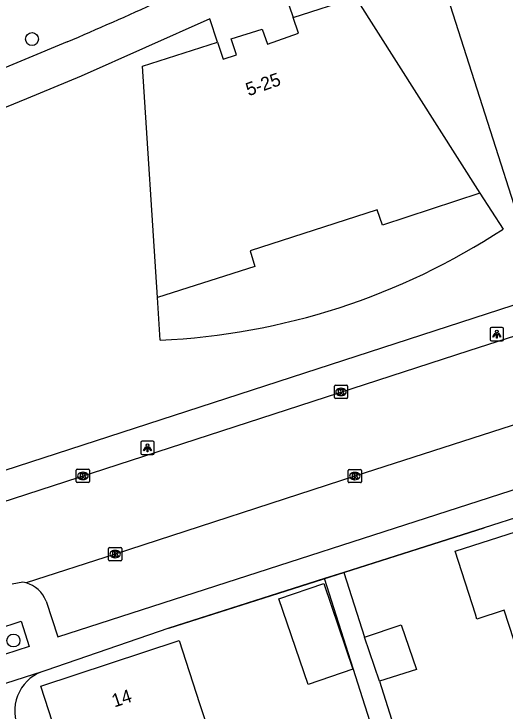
# Model space of a CAD drawing. Extents: x 159265 to 160143, y 383413 to 384319.
# Drawn here: x 159502.7 to 159539.9, y 383933.7 to 383986.4 of the extents above; entities that cross this region are included whole.
import ezdxf

# ---------------------------------------------------------------- set-up
doc = ezdxf.new("R2010")
doc.units = 0
for name, color, linetype in [('IMGEO_Boom', 7, 'Continuous'), ('IMGEO_Groenvoorziening', 7, 'Continuous'), ('IMGEO_Kolk', 7, 'Continuous'), ('IMGEO_Lichtpunt', 7, 'Continuous'), ('IMGEO_Muur', 7, 'Continuous'), ('IMGEO_Pand', 7, 'Continuous'), ('IMGEO_Pand_nummerreeks', 7, 'Continuous'), ('IMGEO_Rijbaan_lokaal_open', 7, 'Continuous'), ('IMGEO_Voetpad_open', 7, 'Continuous')]:
    doc.layers.add(name, color=color, linetype=linetype)

msp = doc.modelspace()

# ---------------------------------------------------------------- linework, layer by layer
at = {"layer": 'IMGEO_Boom'}
for centre in [(159504.066, 383984.546), (159502.663, 383939.057)]:
    msp.add_circle(centre, 0.489, dxfattribs=at)
at = {"layer": 'IMGEO_Groenvoorziening'}
for points in [[(159537.955, 383972.882), (159539.701, 383970.176)], [(159513.761, 383961.777), (159513.555, 383964.997)]]:
    msp.add_lwpolyline(points, dxfattribs=at)
msp.add_arc((159511.43, 384013.233), 51.509, 272.5938, 303.2886, dxfattribs=at)
at = {"layer": 'IMGEO_Kolk'}
for p, q in [((159526.945, 383957.433), (159526.945, 383958.285)), ((159527.02, 383958.359), (159527.872, 383958.359)), ((159527.433, 383958.139), (159527.458, 383958.139)), ((159527.946, 383958.285), (159527.946, 383957.433)), ((159527.456, 383957.579), (159527.431, 383957.579)), ((159527.872, 383957.359), (159527.02, 383957.359)), ((159507.418, 383951.082), (159507.418, 383951.934)), ((159507.493, 383952.008), (159508.345, 383952.008)), ((159507.906, 383951.788), (159507.931, 383951.788)), ((159508.419, 383951.934), (159508.419, 383951.082)), ((159527.989, 383951.072), (159527.989, 383951.924)), ((159528.064, 383951.998), (159528.916, 383951.998)), ((159528.477, 383951.778), (159528.502, 383951.778)), ((159528.99, 383951.924), (159528.99, 383951.072)), ((159507.929, 383951.228), (159507.904, 383951.228)), ((159528.5, 383951.218), (159528.475, 383951.218)), ((159508.345, 383951.008), (159507.493, 383951.008)), ((159528.916, 383950.998), (159528.064, 383950.998)), ((159509.855, 383945.169), (159509.855, 383946.021)), ((159509.93, 383946.095), (159510.782, 383946.095)), ((159510.343, 383945.875), (159510.368, 383945.875)), ((159510.856, 383946.021), (159510.856, 383945.169)), ((159510.366, 383945.315), (159510.341, 383945.315)), ((159510.782, 383945.095), (159509.93, 383945.095))]:
    msp.add_line(p, q, dxfattribs=at)
for points in [[(159526.945, 383957.433), (159526.945, 383958.285)], [(159527.02, 383958.359), (159527.872, 383958.359)], [(159527.266, 383958.059), (159527.389, 383958.059), (159527.389, 383957.908), (159527.519, 383958.059), (159527.683, 383958.059), (159527.537, 383957.908), (159527.69, 383957.659), (159527.538, 383957.659), (159527.453, 383957.823), (159527.389, 383957.756), (159527.389, 383957.659), (159527.266, 383957.659), (159527.266, 383958.059)], [(159527.946, 383958.285), (159527.946, 383957.433)], [(159527.872, 383957.359), (159527.02, 383957.359)], [(159507.418, 383951.082), (159507.418, 383951.934)], [(159507.493, 383952.008), (159508.345, 383952.008)], [(159507.739, 383951.708), (159507.862, 383951.708), (159507.862, 383951.557), (159507.992, 383951.708), (159508.156, 383951.708), (159508.01, 383951.557), (159508.163, 383951.308), (159508.011, 383951.308), (159507.926, 383951.472), (159507.862, 383951.405), (159507.862, 383951.308), (159507.739, 383951.308), (159507.739, 383951.708)], [(159508.419, 383951.934), (159508.419, 383951.082)], [(159527.989, 383951.072), (159527.989, 383951.924)], [(159528.064, 383951.998), (159528.916, 383951.998)], [(159528.31, 383951.698), (159528.433, 383951.698), (159528.433, 383951.547), (159528.563, 383951.698), (159528.727, 383951.698), (159528.581, 383951.547), (159528.734, 383951.298), (159528.582, 383951.298), (159528.497, 383951.462), (159528.433, 383951.395), (159528.433, 383951.298), (159528.31, 383951.298), (159528.31, 383951.698)], [(159528.99, 383951.924), (159528.99, 383951.072)], [(159508.345, 383951.008), (159507.493, 383951.008)], [(159528.916, 383950.998), (159528.064, 383950.998)], [(159509.855, 383945.169), (159509.855, 383946.021)], [(159509.93, 383946.095), (159510.782, 383946.095)], [(159510.856, 383946.021), (159510.856, 383945.169)], [(159510.176, 383945.795), (159510.299, 383945.795), (159510.299, 383945.644), (159510.429, 383945.795), (159510.593, 383945.795), (159510.447, 383945.644), (159510.6, 383945.395), (159510.448, 383945.395), (159510.363, 383945.559), (159510.299, 383945.492), (159510.299, 383945.395), (159510.176, 383945.395), (159510.176, 383945.795)], [(159510.782, 383945.095), (159509.93, 383945.095)]]:
    msp.add_lwpolyline(points, dxfattribs=at)
for centre, start, end in [((159527.022, 383958.283), 91.552, 178.448), ((159527.022, 383958.283), 91.552, 178.448), ((159527.87, 383958.283), 1.552, 88.448), ((159527.87, 383958.283), 1.552, 88.448), ((159527.022, 383957.435), 181.552, 268.448), ((159527.022, 383957.435), 181.552, 268.448), ((159527.87, 383957.435), 271.552, 358.448), ((159527.87, 383957.435), 271.552, 358.448), ((159507.495, 383951.932), 91.552, 178.448), ((159507.495, 383951.932), 91.552, 178.448), ((159508.343, 383951.932), 1.552, 88.448), ((159508.343, 383951.932), 1.552, 88.448), ((159528.066, 383951.922), 91.552, 178.448), ((159528.066, 383951.922), 91.552, 178.448), ((159528.914, 383951.922), 1.552, 88.448), ((159528.914, 383951.922), 1.552, 88.448), ((159507.495, 383951.084), 181.552, 268.448), ((159507.495, 383951.084), 181.552, 268.448), ((159508.343, 383951.084), 271.552, 358.448), ((159508.343, 383951.084), 271.552, 358.448), ((159528.066, 383951.074), 181.552, 268.448), ((159528.066, 383951.074), 181.552, 268.448), ((159528.914, 383951.074), 271.552, 358.448), ((159528.914, 383951.074), 271.552, 358.448), ((159509.932, 383946.019), 91.552, 178.448), ((159509.932, 383946.019), 91.552, 178.448), ((159510.78, 383946.019), 1.552, 88.448), ((159510.78, 383946.019), 1.552, 88.448), ((159509.932, 383945.171), 181.552, 268.448), ((159509.932, 383945.171), 181.552, 268.448), ((159510.78, 383945.171), 271.552, 358.448), ((159510.78, 383945.171), 271.552, 358.448)]:
    msp.add_arc(centre, 0.0765, start, end, dxfattribs=at)
for centre, major_axis, ratio, start_param, end_param in [((159527.432, 383957.859), (-0.387, 0.002), 0.722429, 4.712389, 7.853982), ((159527.457, 383957.859), (-0.39, 0.002), 0.717154, 1.570796, 4.712389), ((159507.905, 383951.508), (-0.387, 0.002), 0.722429, 4.712389, 7.853982), ((159507.93, 383951.508), (-0.39, 0.002), 0.717154, 1.570796, 4.712389), ((159528.476, 383951.498), (-0.387, 0.002), 0.722429, 4.712389, 7.853982), ((159528.501, 383951.498), (-0.39, 0.002), 0.717154, 1.570796, 4.712389), ((159510.342, 383945.595), (-0.387, 0.002), 0.722429, 4.712389, 7.853982), ((159510.367, 383945.595), (-0.39, 0.002), 0.717154, 1.570796, 4.712389)]:
    msp.add_ellipse(centre, major_axis=major_axis, ratio=ratio, start_param=start_param, end_param=end_param, dxfattribs=at)
at = {"layer": 'IMGEO_Lichtpunt'}
for p, q in [((159539.64, 383962.726), (159538.832, 383962.726)), ((159539.64, 383962.726), (159538.832, 383962.726)), ((159538.738, 383962.631), (159538.738, 383961.824)), ((159538.738, 383962.631), (159538.738, 383961.824)), ((159539.734, 383961.824), (159539.734, 383962.631)), ((159539.734, 383961.824), (159539.734, 383962.631)), ((159538.832, 383961.73), (159539.64, 383961.73)), ((159538.832, 383961.73), (159539.64, 383961.73)), ((159512.306, 383954.032), (159512.306, 383953.225)), ((159512.306, 383954.032), (159512.306, 383953.225)), ((159513.208, 383954.127), (159512.4, 383954.127)), ((159513.208, 383954.127), (159512.4, 383954.127)), ((159513.302, 383953.225), (159513.302, 383954.032)), ((159513.302, 383953.225), (159513.302, 383954.032)), ((159512.4, 383953.131), (159513.208, 383953.131)), ((159512.4, 383953.131), (159513.208, 383953.131))]:
    msp.add_line(p, q, dxfattribs=at)
for points in [[(159539.112, 383962.295), (159539.151, 383962.267), (159538.963, 383962.005), (159538.925, 383962.032), (159539.112, 383962.295)], [(159539.214, 383962.247), (159539.261, 383962.247), (159539.261, 383961.925), (159539.214, 383961.925), (159539.214, 383962.247)], [(159539.324, 383962.267), (159539.362, 383962.294), (159539.549, 383962.032), (159539.51, 383962.004), (159539.324, 383962.267)], [(159512.68, 383953.696), (159512.719, 383953.668), (159512.531, 383953.406), (159512.493, 383953.433), (159512.68, 383953.696)], [(159512.782, 383953.648), (159512.829, 383953.648), (159512.829, 383953.326), (159512.782, 383953.326), (159512.782, 383953.648)], [(159512.892, 383953.668), (159512.93, 383953.695), (159513.117, 383953.433), (159513.078, 383953.405), (159512.892, 383953.668)]]:
    msp.add_lwpolyline(points, dxfattribs=at)
for centre in [(159539.237, 383962.429), (159512.805, 383953.83)]:
    msp.add_circle(centre, 0.0994, dxfattribs=at)
for centre, start, end in [((159538.832, 383962.631), 90, 180), ((159538.832, 383962.631), 90, 180), ((159539.64, 383962.631), 0, 90), ((159539.64, 383962.631), 0, 90), ((159538.832, 383961.824), 180, 270), ((159538.832, 383961.824), 180, 270), ((159539.64, 383961.824), 270, 0), ((159539.64, 383961.824), 270, 360), ((159512.4, 383954.032), 90, 180), ((159512.4, 383954.032), 90, 180), ((159513.208, 383954.032), 0, 90), ((159513.208, 383954.032), 0, 90), ((159512.4, 383953.225), 180, 270), ((159512.4, 383953.225), 180, 270), ((159513.208, 383953.225), 270, 0), ((159513.208, 383953.225), 270, 360)]:
    msp.add_arc(centre, 0.0946, start, end, dxfattribs=at)
at = {"layer": 'IMGEO_Muur'}
msp.add_lwpolyline([(159514.414, 383939.986), (159538.267, 383947.591)], dxfattribs=at)
at = {"layer": 'IMGEO_Pand'}
for points in [[(159523.814, 383986.186), (159528.531, 383987.713), (159537.955, 383972.882)], [(159518.095, 383984.323), (159518.531, 383983.029), (159519.53, 383983.366), (159519.13, 383984.556), (159521.481, 383985.305), (159521.887, 383984.166), (159524.236, 383985.002), (159523.814, 383986.186)], [(159513.555, 383964.997), (159512.437, 383982.498), (159518.095, 383984.323)], [(159537.955, 383972.882), (159530.579, 383970.462), (159530.182, 383971.644), (159520.58, 383968.53), (159520.92, 383967.359), (159513.555, 383964.997)], [(159540.524, 383939.113), (159539.798, 383941.348), (159537.727, 383940.675), (159537.615, 383941.048), (159536.087, 383945.809), (159548.678, 383949.849), (159551.053, 383942.531)], [(159524.956, 383935.73), (159522.751, 383942.212), (159526.145, 383943.367), (159528.351, 383936.885), (159524.956, 383935.73)], [(159529.227, 383939.306), (159532.006, 383940.252), (159533.157, 383936.87), (159530.356, 383935.988)], [(159507.115, 383928.284), (159504.741, 383935.614), (159515.195, 383939.054), (159516.748, 383934.301), (159517.596, 383931.686)], [(159530.356, 383935.988), (159529.227, 383939.306)]]:
    msp.add_lwpolyline(points, dxfattribs=at)
at = {"layer": 'IMGEO_Rijbaan_lokaal_open'}
for points in [[(159543.463, 383963.01), (159537.107, 383960.978), (159500.665, 383949.135)], [(159545.982, 383957.135), (159543.304, 383956.259), (159528.49, 383951.497), (159510.356, 383945.595), (159503.62, 383943.417)], [(159503.62, 383943.417), (159503.374, 383943.462), (159502.557, 383943.33)]]:
    msp.add_lwpolyline(points, dxfattribs=at)
at = {"layer": 'IMGEO_Voetpad_open'}
for points in [[(159533.503, 383993.965), (159541.944, 383967.615)], [(159522.934, 383988.766), (159523.814, 383986.186)], [(159518.095, 383984.323), (159517.519, 383986.082), (159507.775, 383981.75), (159503.64, 383980.018), (159500, 383978.55)], [(159506.714, 383984.332), (159500, 383981.537)], [(159431.731, 383929.128), (159500, 383951.285), (159540.479, 383964.423), (159540.585, 383964.422)], [(159505.129, 383942.038), (159506.017, 383939.326), (159546.655, 383952.456), (159545.691, 383955.377), (159545.605, 383955.875)], [(159548.139, 383950.725), (159547.29, 383950.455), (159538.267, 383947.591), (159527.663, 383944.21)], [(159526.199, 383943.743), (159514.414, 383939.986), (159505.109, 383936.789)], [(159527.663, 383944.21), (159526.199, 383943.743)], [(159530.356, 383935.988), (159534.919, 383921.526), (159534.598, 383919.961), (159533.437, 383921.043), (159526.199, 383943.743)], [(159527.663, 383944.21), (159529.227, 383939.306)], [(159501.99, 383938.003), (159501.379, 383939.912), (159503.245, 383940.51), (159503.851, 383938.602), (159501.99, 383938.003)], [(159504.799, 383936.691), (159499.362, 383934.96)]]:
    msp.add_lwpolyline(points, dxfattribs=at)
for centre, radius, start, end in [((159370.219, 384303.001), 346.671, 293.18692, 295.67771), ((159503.031, 383941.258), 2.238, 20.4019, 74.7528), ((159505.905, 383933.747), 3.145, 110.5883, 207.0473), ((159505.921, 383933.681), 3.213, 104.6429, 110.4436)]:
    msp.add_arc(centre, radius, start, end, dxfattribs=at)

# ---------------------------------------------------------------- texts
at = {"layer": 'IMGEO_Pand_nummerreeks'}
for s, rotation, p in [('5-25', 19.0773, (159520.447, 383980.222)), ('14', 18.2143, (159510.294, 383933.988))]:
    msp.add_text(s, height=1, rotation=rotation, dxfattribs=at).set_placement(p)

doc.saveas('drawing.dxf')
